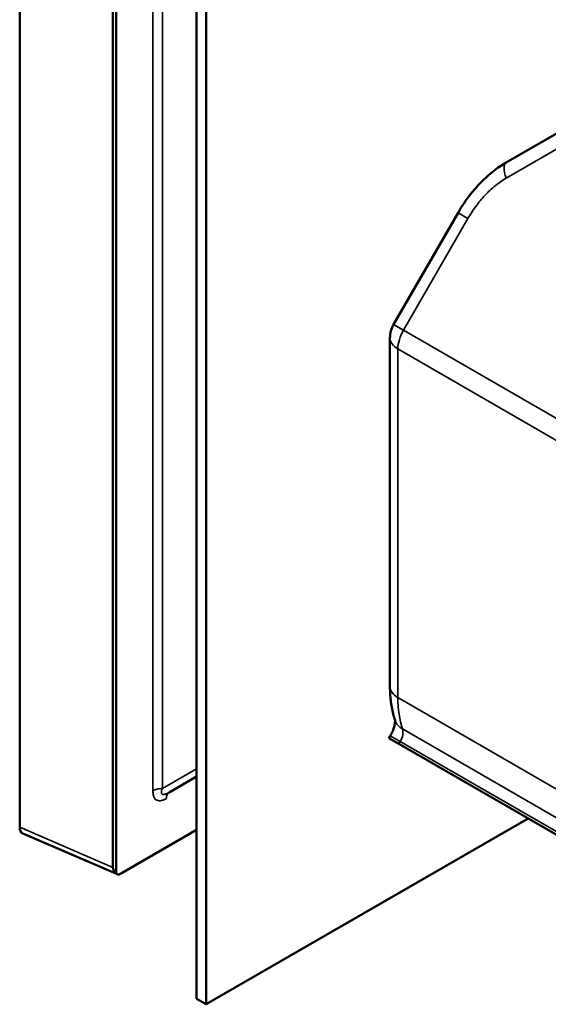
# Model space of a CAD drawing. Header units: millimetres. Extents: x 0 to 14369, y -869 to 2970.
# Tile 436 of 656: x 3530 to 3549, y 990 to 1026. Entities that reach past the tile are written whole.
import ezdxf

# ---------------------------------------------------------------- set-up
doc = ezdxf.new("R2010")
doc.units = ezdxf.units.MM
doc.header["$LTSCALE"] = 10
doc.layers.add('Sichtbar (ISO)', color=7, linetype='Continuous', lineweight=50)
doc.layers.add('Sichtbar schmal (ISO)', color=7, linetype='Continuous', lineweight=35)

msp = doc.modelspace()

# ---------------------------------------------------------------- linework, layer by layer
at = {"layer": 'Sichtbar (ISO)'}
for p, q in [((3529.556, 996.081), (3529.556, 1403.352)), ((3529.556, 1403.352), (3529.556, 996.081)), ((3533.126, 994.38), (3533.126, 1401.828)), ((3533.126, 1401.828), (3533.126, 994.38)), ((3533.005, 994.594), (3533.005, 1401.613)), ((3533.005, 1401.613), (3533.005, 994.594)), ((3536.096, 989.734), (3536.096, 1399.86)), ((3536.45, 989.53), (3536.45, 1399.656)), ((3547.549, 1020.674), (3563.459, 1029.86)), ((3543.384, 1014.684), (3545.769, 1018.815)), ((3543.25, 1014.184), (3543.25, 1001.284)), ((3543.262, 999.463), (3543.212, 999.375)), ((3543.212, 999.375), (3543.578, 999.164)), ((3543.578, 999.164), (3553.124, 993.653)), ((3536.096, 997.957), (3535.084, 997.372)), ((3536.096, 997.957), (3535.084, 997.372)), ((3535.083, 997.372), (3535.083, 997.372)), ((3535.083, 997.372), (3535.083, 997.372)), ((3548.357, 996.405), (3536.45, 989.53)), ((3536.096, 995.986), (3533.213, 994.321)), ((3533.213, 994.321), (3536.096, 995.986)), ((3536.096, 995.983), (3533.348, 994.396)), ((3533.348, 994.396), (3536.096, 995.983)), ((3533.192, 994.329), (3529.676, 995.844)), ((3533.192, 994.329), (3529.676, 995.844)), ((3536.45, 989.53), (3536.096, 989.734))]:
    msp.add_line(p, q, dxfattribs=at)
msp.add_arc((3544.25, 1014.184), 1, 150, 180, dxfattribs=at)
for centre, major_axis, ratio, start_param, end_param in [((3548.049, 1019.808), (-0.5, 0.866), 0.333333, 0.00002, 0.000032), ((3529.911, 996.288), (0.253, 0.434), 0.575234, 2.362867, 3.21132), ((3529.911, 996.288), (-0.253, -0.434), 0.575234, 5.504459, 6.352913), ((3533.799, 994.612), (-0.794, -0.024), 0.513809, 6.267799, 6.828688), ((3533.799, 994.612), (-0.794, -0.024), 0.513809, 6.267799, 6.828688), ((3533.427, 994.772), (0.253, 0.434), 0.575234, 2.923757, 3.286717), ((3533.427, 994.772), (-0.253, -0.434), 0.575234, 6.065349, 6.42831), ((3533.74, 994.637), (0.529, 0.316), 0.013566, 3.226777, 3.870075), ((3533.74, 994.637), (-0.529, -0.316), 0.013566, 0.085185, 0.728483)]:
    msp.add_ellipse(centre, major_axis=major_axis, ratio=ratio, start_param=start_param, end_param=end_param, dxfattribs=at)
for points, knots in [([(3545.769, 1018.815), (3546.045, 1019.294), (3546.393, 1019.741), (3547.026, 1020.326), (3547.28, 1020.518), (3547.549, 1020.674)], [0, 0, 0, 0, 0.1657602, 0.1657602, 0.2621244, 0.2621244, 0.2621244, 0.2621244]), ([(3543.439, 1000.038), (3543.413, 1000.117), (3543.39, 1000.197), (3543.348, 1000.358), (3543.331, 1000.44), (3543.301, 1000.605), (3543.288, 1000.688), (3543.269, 1000.856), (3543.261, 1000.941), (3543.252, 1001.112), (3543.25, 1001.197), (3543.25, 1001.284)], [2.0426582, 2.0426582, 2.0426582, 2.0426582, 2.1053654, 2.1053654, 2.1680727, 2.1680727, 2.23078, 2.23078, 2.2934872, 2.2934872, 2.3561945, 2.3561945, 2.3561945, 2.3561945]), ([(3543.437, 1000.045), (3543.437, 1000.044), (3543.437, 1000.043), (3543.439, 1000.032), (3543.44, 1000.014), (3543.438, 999.965), (3543.435, 999.933), (3543.421, 999.856), (3543.41, 999.81), (3543.379, 999.709), (3543.357, 999.653), (3543.311, 999.552), (3543.288, 999.507), (3543.262, 999.463)], [5.3370468, 5.3370468, 5.3370468, 5.3370468, 5.3729258, 5.3729258, 5.5441305, 5.5441305, 5.7206941, 5.7206941, 5.9116717, 5.9116717, 6.118553, 6.118553, 6.2831853, 6.2831853, 6.2831853, 6.2831853])]:
    msp.add_open_spline(points, degree=3, knots=knots, dxfattribs=at)
at = {"layer": 'Sichtbar schmal (ISO)'}
for p, q in [((3534.48, 1400.338), (3534.48, 997.432)), ((3534.48, 997.432), (3534.48, 1400.338)), ((3534.834, 997.517), (3534.833, 1400.423)), ((3534.833, 1400.423), (3534.833, 997.517)), ((3547.549, 1020.097), (3563.691, 1029.416)), ((3543.75, 1014.472), (3546.135, 1018.604)), ((3546.135, 1018.604), (3545.769, 1018.815)), ((3543.384, 1014.684), (3543.75, 1014.472)), ((3549.76, 1011.002), (3543.75, 1014.472)), ((3549.553, 1010.305), (3543.542, 1013.775)), ((3543.542, 1013.775), (3543.542, 1000.875)), ((3552.271, 995.836), (3543.542, 1000.875)), ((3553.261, 994.205), (3543.715, 999.716)), ((3543.262, 999.463), (3543.628, 999.251)), ((3543.628, 999.251), (3543.578, 999.164)), ((3553.174, 993.74), (3543.628, 999.251)), ((3536.096, 998.246), (3534.833, 997.517)), ((3534.834, 997.517), (3536.096, 998.246)), ((3533.005, 994.594), (3529.556, 996.081)), ((3533.005, 994.594), (3529.556, 996.081))]:
    msp.add_line(p, q, dxfattribs=at)
for centre, major_axis, ratio, start_param, end_param in [((3548.049, 1019.808), (-0.5, 0.866), 0.333333, 0.000012, 1.047198), ((3544.25, 1014.184), (-1, 0), 0.57735, 0, 0.785398), ((3544.25, 1014.184), (0.5, 0.866), 0.57735, 1.570796, 2.356194), ((3544.25, 1001.284), (-1, 0), 0.57735, 0, 0.785398), ((3547.078, 1002.917), (-2.5, -4.33), 0.57735, 5.497787, 5.811323), ((3544.387, 1000.356), (-0.948, -0.318), 0.727273, 0, 0.571314), ((3543.378, 999.396), (-0.25, -0.433), 0.57735, 1.570796, 2.669731)]:
    msp.add_ellipse(centre, major_axis=major_axis, ratio=ratio, start_param=start_param, end_param=end_param, dxfattribs=at)
for points, knots in [([(3546.135, 1018.604), (3546.222, 1018.755), (3546.317, 1018.901), (3546.421, 1019.043), (3546.525, 1019.185), (3546.639, 1019.324), (3546.76, 1019.454), (3546.881, 1019.584), (3547.009, 1019.704), (3547.141, 1019.812), (3547.273, 1019.92), (3547.408, 1020.015), (3547.549, 1020.097)], [0, 0, 0, 0, 0.25, 0.25, 0.25, 0.5, 0.5, 0.5, 0.75, 0.75, 0.75, 1, 1, 1, 1]), ([(3534.48, 997.432), (3534.506, 997.446), (3534.537, 997.459), (3534.577, 997.473), (3534.617, 997.486), (3534.668, 997.499), (3534.713, 997.506), (3534.758, 997.513), (3534.797, 997.516), (3534.834, 997.517)], [0, 0, 0, 0, 0.3333333, 0.3333333, 0.3333333, 0.6666667, 0.6666667, 0.6666667, 1, 1, 1, 1]), ([(3534.48, 997.432), (3534.483, 997.307), (3534.504, 997.212), (3534.547, 997.151), (3534.591, 997.09), (3534.659, 997.062), (3534.733, 997.061), (3534.807, 997.061), (3534.887, 997.088), (3534.98, 997.143)], [0, 0, 0, 0, 0.3333333, 0.3333333, 0.3333333, 0.6666667, 0.6666667, 0.6666667, 1, 1, 1, 1]), ([(3534.834, 997.517), (3534.807, 997.462), (3534.796, 997.415), (3534.795, 997.377), (3534.795, 997.362), (3534.796, 997.349), (3534.799, 997.338), (3534.804, 997.318), (3534.816, 997.304), (3534.833, 997.297), (3534.843, 997.293), (3534.857, 997.291), (3534.872, 997.291)], [0, 0, 0, 0, 0.25, 0.25, 0.25, 0.3419281, 0.3419281, 0.3419281, 0.5, 0.5, 0.5, 0.6018877, 0.6018877, 0.6018877, 0.6018877]), ([(3534.768, 997.063), (3534.766, 997.063), (3534.701, 997.055), (3534.617, 997.077), (3534.562, 997.131), (3534.546, 997.154)], [0.2435546, 0.2435546, 0.2435546, 0.2435546, 0.25, 0.5, 0.6341218, 0.6341218, 0.6341218, 0.6341218]), ([(3534.905, 997.295), (3534.893, 997.292), (3534.881, 997.291), (3534.87, 997.291), (3534.87, 997.291)], [0.32201565, 0.32201565, 0.32201565, 0.32201565, 0.4, 0.4, 0.4, 0.4, 0.4]), ([(3534.894, 997.293), (3534.894, 997.293), (3534.894, 997.293), (3534.894, 997.293), (3534.91, 997.296), (3534.927, 997.3), (3534.944, 997.306), (3534.987, 997.32), (3535.032, 997.342), (3535.083, 997.372)], [0.6494342, 0.6494342, 0.6494342, 0.6494342, 0.6501067, 0.6501067, 0.6501067, 0.75, 0.75, 0.75, 0.9999107, 0.9999107, 0.9999107, 0.9999107]), ([(3534.991, 997.324), (3534.983, 997.321), (3534.968, 997.314), (3534.953, 997.309), (3534.945, 997.306)], [0.15880522, 0.15880522, 0.15880522, 0.15880522, 0.2, 0.2433112, 0.2433112, 0.2433112, 0.2433112]), ([(3535.083, 997.372), (3535.066, 997.362), (3535.048, 997.349), (3535.031, 997.326), (3535.014, 997.303), (3534.999, 997.268), (3534.991, 997.235), (3534.983, 997.202), (3534.98, 997.172), (3534.98, 997.143)], [0, 0, 0, 0, 0.333333, 0.333333, 0.333333, 0.666667, 0.666667, 0.666667, 1, 1, 1, 1])]:
    msp.add_open_spline(points, degree=3, knots=knots, dxfattribs=at)
for points in [[(3534.511, 997.224), (3534.491, 997.28), (3534.48, 997.349), (3534.48, 997.432)], [(3534.833, 997.515), (3534.833, 997.516), (3534.833, 997.516), (3534.833, 997.517)], [(3534.808, 997.32), (3534.803, 997.328), (3534.799, 997.337), (3534.797, 997.347)], [(3534.977, 997.142), (3534.936, 997.119), (3534.897, 997.1), (3534.861, 997.087)]]:
    msp.add_open_spline(points, degree=3, dxfattribs=at)

doc.saveas('drawing.dxf')
